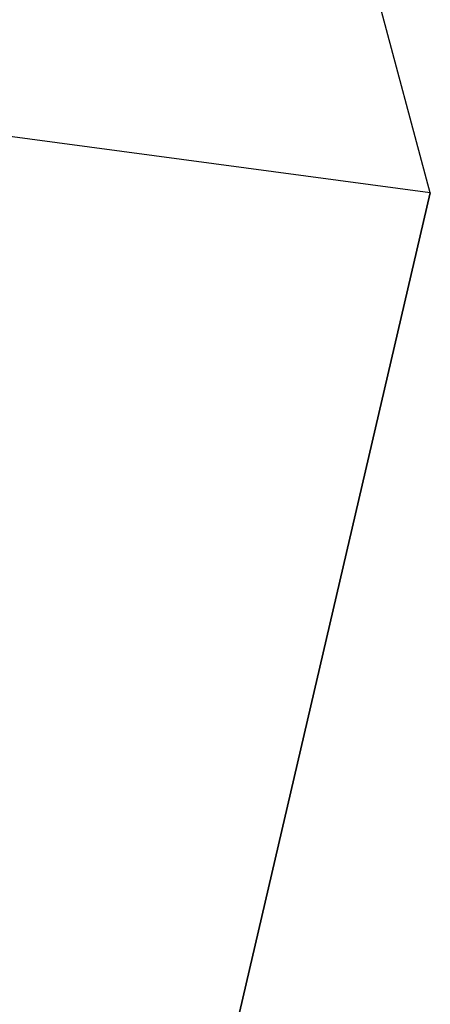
# Model space of a CAD drawing. Header units: millimetres. Extents: x 0 to 420, y 0 to 297.
# Tile 299 of 502: x 348.18 to 350.99, y 129.38 to 136.11. Entities that reach past the tile are written whole.
import ezdxf

# ---------------------------------------------------------------- set-up
doc = ezdxf.new("R2010")
doc.units = ezdxf.units.MM
doc.header["$LTSCALE"] = 23.1
doc.layers.get('0').update_dxf_attribs({"linetype": 'CONTINUOUS'})

msp = doc.modelspace()

# ---------------------------------------------------------------- linework, layer by layer
at = {"color": 7, "linetype": 'CONTINUOUS'}
for p, q in [((350.9897, 134.9304), (349.6374, 139.9624)), ((350.9897, 134.9304), (349.6374, 139.9623)), ((350.9897, 134.9304), (344.8241, 135.7564)), ((350.9897, 134.9304), (349.4981, 128.5192)), ((349.4982, 128.5191), (350.9897, 134.9304))]:
    msp.add_line(p, q, dxfattribs=at)

doc.saveas('drawing.dxf')
